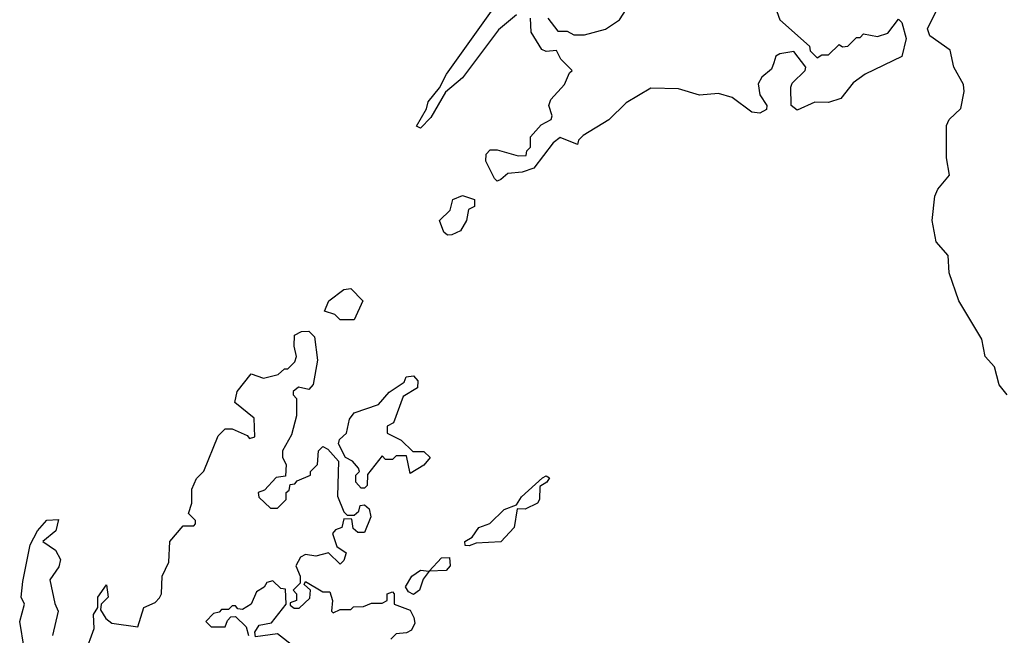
# Model space of a CAD drawing. Extents: x 2323203 to 2567568, y 883585 to 1022917.
# Tile 259 of 264: x 2552966 to 2555788, y 1005866 to 1007631. Entities that reach past the tile are written whole.
import ezdxf

# ---------------------------------------------------------------- set-up
doc = ezdxf.new("R2010")
doc.units = 0

msp = doc.modelspace()

# ---------------------------------------------------------------- linework, layer by layer
at = {"layer": '0CON10XD'}
for points in [[(2554390, 1007645), (2554338.3, 1007601.7), (2554235.8, 1007464.2), (2554187, 1007423), (2554145, 1007350), (2554115, 1007320), (2554103.3, 1007325), (2554132.5, 1007375), (2554137.5, 1007395), (2554170, 1007435), (2554190, 1007475), (2554333.3, 1007675)], [(2555128.3, 1007678.3), (2555145, 1007630), (2555230, 1007555), (2555231.7, 1007541.7), (2555251.7, 1007521.7), (2555265, 1007530), (2555285, 1007530), (2555315, 1007560), (2555325, 1007552.5), (2555340, 1007555), (2555365, 1007580), (2555375, 1007580), (2555385, 1007590), (2555425, 1007582.5), (2555455, 1007592.5), (2555485, 1007632.5), (2555495, 1007622.5), (2555507, 1007577), (2555494.4, 1007525.6), (2555390, 1007475), (2555355, 1007450), (2555320, 1007405), (2555285, 1007393.3), (2555245, 1007394), (2555195, 1007371.2), (2555177.5, 1007385), (2555177, 1007437), (2555180.8, 1007449.2), (2555217.5, 1007485), (2555220, 1007495), (2555185, 1007540), (2555145, 1007532.5), (2555134, 1007526), (2555127.5, 1007507.5), (2555120.7, 1007489.3), (2555093.6, 1007466.4), (2555083, 1007447), (2555087.5, 1007415), (2555107.5, 1007385), (2555106.4, 1007373.6), (2555087.3, 1007362.7), (2555065, 1007366), (2555008.1, 1007408.1), (2554969.1, 1007419.1), (2554915, 1007414.5), (2554855, 1007432.5), (2554775.5, 1007434.5), (2554705, 1007392.5), (2554655, 1007343.8), (2554581.7, 1007298.3), (2554567.5, 1007285), (2554565, 1007272.5), (2554515, 1007292.5), (2554495, 1007277.5), (2554440, 1007205), (2554406.4, 1007193.6), (2554365, 1007190), (2554345, 1007172.5), (2554335, 1007167.5)], [(2554480, 1007635), (2554508.3, 1007598.3), (2554535, 1007597.5), (2554555, 1007587.5), (2554585, 1007587.5), (2554645, 1007603.3), (2554685, 1007630), (2554705, 1007660)], [(2555796.9, 1006555), (2555773.9, 1006583.9), (2555760, 1006635), (2555733.3, 1006665), (2555724.5, 1006714.5), (2555658.5, 1006825), (2555630.8, 1006905), (2555627.1, 1006955), (2555593.6, 1006993.6), (2555581.9, 1007055), (2555589.4, 1007125), (2555597.5, 1007145), (2555631.2, 1007185), (2555623.1, 1007235), (2555623, 1007327), (2555630.6, 1007345), (2555663.4, 1007376.6), (2555673.3, 1007425), (2555671.4, 1007445), (2555643.8, 1007495), (2555633.3, 1007543.3), (2555575, 1007584), (2555568.1, 1007605), (2555593.5, 1007655)], [(2554335, 1007167.5), (2554327.5, 1007175), (2554302.5, 1007225), (2554303.3, 1007245), (2554315, 1007257.5), (2554335, 1007257.5), (2554395, 1007240), (2554418.3, 1007241.7), (2554420, 1007255), (2554430, 1007265), (2554430, 1007295), (2554460.7, 1007329.3), (2554490, 1007345), (2554492.5, 1007355), (2554483.3, 1007385), (2554488.3, 1007401.7), (2554527.5, 1007445), (2554541.7, 1007478.3), (2554550, 1007485), (2554517.5, 1007517.5), (2554505, 1007542.5), (2554475, 1007540), (2554462.5, 1007545), (2554432.5, 1007595), (2554430, 1007635)], [(2554192.5, 1007012.5), (2554181.7, 1007021.7), (2554170, 1007055), (2554200, 1007085), (2554207.5, 1007115), (2554235, 1007126.7), (2554270, 1007115), (2554270, 1007095), (2554253, 1007087), (2554246.7, 1007055), (2554230, 1007025), (2554205, 1007013.8), (2554192.5, 1007012.5)], [(2553925, 1006770), (2553885, 1006770), (2553870, 1006785), (2553840, 1006795), (2553852.5, 1006825), (2553895, 1006857.5), (2553915, 1006860), (2553950, 1006825), (2553925, 1006770)], [(2553154.1, 1005814.1), (2553180, 1005885), (2553177.5, 1005925), (2553190, 1005945), (2553190, 1005975), (2553215, 1006010), (2553220, 1005975), (2553200, 1005955), (2553198.3, 1005938.3), (2553213.6, 1005913.6), (2553230.7, 1005900.7), (2553305, 1005890), (2553322.5, 1005945), (2553355, 1005960), (2553367, 1005973), (2553372.5, 1005985), (2553374.2, 1006035), (2553393.8, 1006075), (2553396.7, 1006135), (2553435, 1006180), (2553465, 1006180), (2553470, 1006185), (2553470, 1006195), (2553450, 1006215), (2553460, 1006245), (2553460, 1006285), (2553473.3, 1006315), (2553493.6, 1006336.4), (2553535, 1006437.5), (2553555, 1006457.5), (2553575, 1006457.5), (2553618.3, 1006438.3), (2553625, 1006430), (2553640, 1006435), (2553638.3, 1006488.3), (2553583, 1006533), (2553590, 1006565), (2553630, 1006615), (2553665, 1006602.5), (2553707, 1006613), (2553725, 1006630), (2553735, 1006630), (2553755, 1006650), (2553760, 1006665), (2553752.5, 1006695), (2553753.6, 1006726.4), (2553773.6, 1006736.4), (2553795, 1006737.5), (2553811.7, 1006721.7), (2553820, 1006655), (2553807.5, 1006585), (2553795, 1006570), (2553765, 1006577.5), (2553750, 1006565), (2553750, 1006555), (2553760, 1006545), (2553760, 1006495), (2553745, 1006440), (2553720, 1006395), (2553720, 1006375), (2553730, 1006355), (2553728.3, 1006321.7), (2553701.7, 1006318.3), (2553668.3, 1006281.7), (2553650, 1006275), (2553651.7, 1006261.7), (2553685, 1006230), (2553705, 1006230), (2553720, 1006245), (2553730, 1006255), (2553730, 1006275), (2553738.3, 1006281.7), (2553741.7, 1006298.3), (2553755, 1006300), (2553761.7, 1006308.3), (2553800, 1006325), (2553800, 1006335), (2553820, 1006355), (2553822.5, 1006395), (2553835, 1006406.7), (2553849.3, 1006399.3), (2553880, 1006365), (2553877.5, 1006265), (2553895, 1006220), (2553905, 1006210), (2553925, 1006210), (2553938.3, 1006221.7), (2553941.7, 1006238.3), (2553955, 1006240), (2553968.3, 1006228.3), (2553972.5, 1006205), (2553955, 1006160), (2553935, 1006160), (2553921.7, 1006171.7), (2553918.3, 1006198.3), (2553895, 1006200), (2553890, 1006175), (2553871.7, 1006168.3), (2553862.5, 1006157.5), (2553875, 1006120), (2553901.7, 1006101.7), (2553895, 1006080), (2553885, 1006070), (2553851.7, 1006101.7), (2553815, 1006092.5), (2553785, 1006097.5), (2553770.7, 1006089.3), (2553757.5, 1006065), (2553770, 1006035), (2553770, 1006015), (2553750, 1005995), (2553760, 1005985), (2553760, 1005965), (2553741.7, 1005958.3), (2553741.7, 1005951.7), (2553753, 1005943), (2553767, 1005943), (2553797.5, 1005972.5), (2553800, 1005995), (2553781.7, 1006011.7), (2553785, 1006020), (2553835, 1005990), (2553855, 1005990), (2553862.5, 1005965), (2553860, 1005935), (2553865, 1005930), (2553885, 1005940), (2553915, 1005940), (2553923, 1005947), (2553951.7, 1005948.3), (2553975, 1005957.5), (2554005, 1005957.5), (2554020, 1005965), (2554020, 1005985), (2554035, 1005990), (2554040, 1005985), (2554040, 1005955), (2554085, 1005937.5), (2554096.4, 1005916.4), (2554099.3, 1005900.7), (2554089.3, 1005880.7), (2554075, 1005872.5), (2554045, 1005870), (2554030, 1005855)], [(2553955, 1006287.5), (2553945, 1006287.5), (2553930, 1006305), (2553930, 1006325), (2553940, 1006335), (2553937.5, 1006345), (2553920, 1006365), (2553900, 1006375), (2553880, 1006415), (2553883, 1006427), (2553902.5, 1006445), (2553911.2, 1006485), (2553925, 1006503.3), (2553995, 1006527.5), (2554025, 1006562.5), (2554068.3, 1006591.7), (2554073.6, 1006606.4), (2554095, 1006610), (2554107.5, 1006595), (2554106.7, 1006575), (2554065, 1006550), (2554037.5, 1006475), (2554020, 1006465), (2554020, 1006445), (2554060, 1006425), (2554093, 1006393), (2554125, 1006392.5), (2554142.5, 1006375), (2554125, 1006353.3), (2554085, 1006330), (2554075, 1006380), (2554045, 1006380), (2554035, 1006370), (2554015, 1006370), (2554005, 1006380), (2553963, 1006327), (2553962.5, 1006295), (2553955, 1006287.5)], [(2554255, 1006122.5), (2554243.3, 1006123.3), (2554242.5, 1006135), (2554263, 1006147), (2554282.5, 1006175), (2554313.6, 1006186.4), (2554355, 1006226.7), (2554390, 1006240), (2554405, 1006262.5), (2554465, 1006317.5), (2554475, 1006322.5), (2554485, 1006317.5), (2554477.5, 1006305), (2554457.5, 1006292.5), (2554456.2, 1006255), (2554450, 1006245), (2554415, 1006227.5), (2554391.7, 1006228.3), (2554383.3, 1006175), (2554345, 1006133.3), (2554275, 1006130), (2554255, 1006122.5)], [(2552978.8, 1005828.8), (2552966.2, 1005905), (2552980, 1005955), (2552970, 1005975), (2552975, 1006020), (2552996.2, 1006125), (2553017.5, 1006165), (2553043.9, 1006196.1), (2553077.5, 1006197.5), (2553070, 1006165), (2553032.5, 1006135), (2553069.3, 1006109.3), (2553083, 1006083), (2553078.3, 1006061.7), (2553052.5, 1006025), (2553066.7, 1005956.7), (2553076.7, 1005935), (2553060, 1005865)], [(2554095, 1005982.5), (2554080.7, 1005990.7), (2554072.5, 1006005), (2554090, 1006035), (2554115, 1006052.5), (2554140, 1006050), (2554175, 1006087.5), (2554198.3, 1006088.3), (2554200, 1006065), (2554188.3, 1006051.7), (2554140, 1006050), (2554123, 1006027), (2554112.5, 1005995), (2554095, 1005982.5)], [(2553753, 1005833), (2553705, 1005870), (2553641.7, 1005861.7), (2553640, 1005875), (2553652.5, 1005895), (2553688.3, 1005901.7), (2553730, 1005955), (2553728.3, 1005998.3), (2553715, 1006000), (2553691.7, 1006021.7), (2553675, 1006017.5), (2553666.7, 1006003.3), (2553645, 1005990), (2553630, 1005955), (2553605, 1005940), (2553591.7, 1005941.7), (2553585, 1005950), (2553575, 1005950), (2553565, 1005940), (2553545, 1005940), (2553538.3, 1005931.7), (2553521.7, 1005928.3), (2553500, 1005905), (2553515, 1005890), (2553555, 1005890), (2553561.7, 1005908.3), (2553571.7, 1005918.3), (2553585, 1005920), (2553615, 1005890), (2553622.5, 1005865)]]:
    msp.add_lwpolyline(points, dxfattribs=at)

doc.saveas('drawing.dxf')
